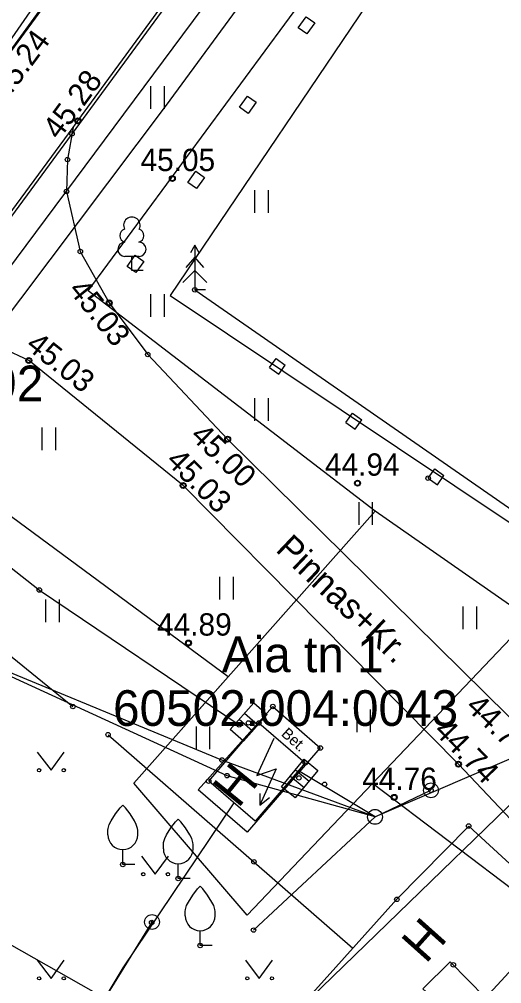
# Model space of a CAD drawing. Extents: x 641898 to 642452, y 6471715 to 6472255.
# Drawn here: x 641969.1 to 641985.32, y 6471877.64 to 6471910.08 of the extents above; entities that cross this region are included whole.
import ezdxf

# ---------------------------------------------------------------- set-up
doc = ezdxf.new("R2010")
doc.units = 0
for name, color, linetype in [('AED', 7, 'Continuous'), ('ELRAJATISMP', 7, 'Continuous'), ('HALJASTUS', 7, 'Continuous'), ('HOONE', 7, 'Continuous'), ('KORGUS-EH2000', 7, 'Continuous'), ('KPOHULIIN', 7, 'Continuous'), ('MOOTMPUNKT', 7, 'Continuous'), ('MOOTPIIR', 7, 'Continuous'), ('MPKAABEL', 7, 'Continuous'), ('MPOHULIIN', 7, 'Continuous'), ('PIIR', 7, 'Continuous'), ('POST', 7, 'Continuous'), ('PUU', 7, 'Continuous'), ('RAJATIS', 7, 'Continuous'), ('SITRASS', 7, 'Continuous'), ('TEE', 7, 'Continuous')]:
    doc.layers.add(name, color=color, linetype=linetype)

msp = doc.modelspace()

# ---------------------------------------------------------------- linework, layer by layer
at = {"layer": 'AED'}
for p, q in [((641977.51, 6471898.362), (641977.733, 6471898.672)), ((641977.733, 6471898.672), (641978.043, 6471898.449)), ((641977.51, 6471898.362), (641977.82, 6471898.139)), ((641977.82, 6471898.139), (641978.043, 6471898.449)), ((641980.081, 6471896.517), (641980.304, 6471896.827)), ((641980.304, 6471896.827), (641980.614, 6471896.604)), ((641980.081, 6471896.517), (641980.391, 6471896.294)), ((641980.391, 6471896.294), (641980.614, 6471896.604)), ((641982.844, 6471894.642), (641983.067, 6471894.952)), ((641983.067, 6471894.952), (641983.377, 6471894.729)), ((641982.844, 6471894.642), (641983.154, 6471894.419)), ((641983.154, 6471894.419), (641983.377, 6471894.729))]:
    msp.add_line(p, q, dxfattribs=at)
for points in [[(641978.749, 6471910.163), (641979.034, 6471909.956), (641978.765, 6471909.583), (641978.479, 6471909.789)], [(641976.774, 6471907.491), (641977.059, 6471907.284), (641976.79, 6471906.911), (641976.504, 6471907.117)], [(641975.04, 6471904.963), (641975.325, 6471904.756), (641975.056, 6471904.383), (641974.77, 6471904.589)], [(641972.998, 6471902.139), (641973.283, 6471901.932), (641973.014, 6471901.559), (641972.728, 6471901.765)]]:
    msp.add_lwpolyline(points, close=True, dxfattribs=at)
for points in [[(641963.21, 6471893.205), (641970.902, 6471886.961)], [(641972.085, 6471886.017), (641980.316, 6471878.837)]]:
    msp.add_lwpolyline(points, dxfattribs=at)
at = {"layer": 'ELRAJATISMP'}
for p, q in [((641976.675, 6471886.742), (641977.122, 6471886.346)), ((641976.495, 6471886.539), (641976.942, 6471886.143)), ((641978.386, 6471884.834), (641978.846, 6471884.454)), ((641978.213, 6471884.624), (641978.673, 6471884.244))]:
    msp.add_line(p, q, dxfattribs=at)
for points in [[(641976.189, 6471886.194), (641976.981, 6471887.087), (641977.428, 6471886.691), (641976.635, 6471885.798)], [(641977.919, 6471884.268), (641978.679, 6471885.19), (641979.14, 6471884.81), (641978.38, 6471883.888)]]:
    msp.add_lwpolyline(points, close=True, dxfattribs=at)
at = {"layer": 'HALJASTUS'}
for p, q in [((641973.512, 6471907.831), (641973.512, 6471907.069)), ((641973.967, 6471907.831), (641973.967, 6471907.069)), ((641977.012, 6471904.331), (641977.012, 6471903.569)), ((641977.467, 6471904.331), (641977.467, 6471903.569)), ((641973.512, 6471900.831), (641973.512, 6471900.069)), ((641973.967, 6471900.831), (641973.967, 6471900.069)), ((641977.012, 6471897.331), (641977.012, 6471896.569)), ((641977.467, 6471897.331), (641977.467, 6471896.569)), ((641969.86, 6471896.346), (641969.86, 6471895.585)), ((641970.315, 6471896.346), (641970.315, 6471895.585)), ((641980.512, 6471893.831), (641980.512, 6471893.069)), ((641980.967, 6471893.831), (641980.967, 6471893.069)), ((641975.832, 6471891.32), (641975.832, 6471890.558)), ((641976.287, 6471891.32), (641976.287, 6471890.558)), ((641969.987, 6471890.561), (641969.987, 6471889.8)), ((641970.442, 6471890.561), (641970.442, 6471889.8)), ((641984.012, 6471890.331), (641984.012, 6471889.569)), ((641984.467, 6471890.331), (641984.467, 6471889.569)), ((641980.445, 6471886.862), (641980.445, 6471886.101)), ((641980.9, 6471886.862), (641980.9, 6471886.101)), ((641975.042, 6471886.293), (641975.042, 6471885.532)), ((641975.497, 6471886.293), (641975.497, 6471885.532)), ((641969.704, 6471885.43), (641970.167, 6471884.823)), ((641970.167, 6471884.823), (641970.613, 6471885.43)), ((641973.204, 6471881.93), (641973.667, 6471881.323)), ((641973.667, 6471881.323), (641974.113, 6471881.93)), ((641969.704, 6471878.43), (641970.167, 6471877.823)), ((641970.167, 6471877.823), (641970.613, 6471878.43)), ((641976.704, 6471878.43), (641977.167, 6471877.823)), ((641977.167, 6471877.823), (641977.613, 6471878.43))]:
    msp.add_line(p, q, dxfattribs=at)
for centre in [(641969.766, 6471884.823), (641970.595, 6471884.823), (641973.266, 6471881.323), (641974.095, 6471881.323), (641969.766, 6471877.823), (641970.595, 6471877.823), (641976.766, 6471877.823), (641977.595, 6471877.823)]:
    msp.add_circle(centre, 0.055, dxfattribs=at)
at = {"layer": 'HOONE'}
for p, q in [((641977.658, 6471885.89), (641977.089, 6471884.648)), ((641977.089, 6471884.648), (641977.737, 6471884.872)), ((641977.737, 6471884.872), (641977.182, 6471883.643)), ((641977.182, 6471884.04), (641977.182, 6471883.643)), ((641977.182, 6471883.643), (641977.512, 6471883.908))]:
    msp.add_line(p, q, dxfattribs=at)
for points in [[(641975.468, 6471884.451), (641977.156, 6471886.412), (641978.716, 6471885.068), (641977.029, 6471883.108), (641975.468, 6471884.451)], [(641981.224, 6471874.845), (641983.021, 6471877.149), (641982.665, 6471877.471), (641983.585, 6471878.379), (641984.77, 6471877.171), (641987.395, 6471880.019), (641984.209, 6471882.945), (641981.794, 6471880.48), (641978.661, 6471876.999), (641981.224, 6471874.845)]]:
    msp.add_lwpolyline(points, dxfattribs=at)
at = {"layer": 'KORGUS-EH2000'}
for centre in [(641971.072, 6471906.659), (641974.246, 6471904.72), (641972.123, 6471900.535), (641969.419, 6471898.6), (641976.105, 6471895.955), (641974.608, 6471894.396), (641980.471, 6471894.476), (641974.786, 6471889.099), (641983.864, 6471885.025), (641981.705, 6471883.91)]:
    msp.add_circle(centre, 0.1, dxfattribs=at)
at = {"layer": 'KPOHULIIN'}
msp.add_lwpolyline([(641976.309, 6471883.727), (641972.585, 6471878.175), (641966.657, 6471868.286)], dxfattribs=at)
at = {"layer": 'MOOTMPUNKT'}
for centre in [(641971.072, 6471906.659), (641970.872, 6471906.221), (641970.719, 6471905.357), (641974.246, 6471904.72), (641970.687, 6471904.286), (641971.152, 6471902.266), (641975.002, 6471900.976), (641972.123, 6471900.535), (641969.419, 6471898.6), (641973.419, 6471898.802), (641976.105, 6471895.955), (641974.608, 6471894.396), (641980.471, 6471894.476), (641982.844, 6471894.642), (641969.775, 6471890.881), (641974.786, 6471889.099), (641970.902, 6471886.961), (641977.624, 6471886.963), (641976.493, 6471886.349), (641976.804, 6471886.412), (641977.156, 6471886.408), (641972.085, 6471886.017), (641979.22, 6471885.569), (641975.914, 6471885.165), (641978.718, 6471885.07), (641983.864, 6471885.025), (641976.087, 6471884.637), (641975.466, 6471884.453), (641978.501, 6471884.562), (641979.364, 6471884.349), (641982.94, 6471884.146), (641981.705, 6471883.91), (641984.209, 6471882.945), (641976.988, 6471881.74), (641972.58, 6471881.652), (641974.443, 6471881.179), (641981.794, 6471880.48), (641973.551, 6471879.7), (641976.976, 6471879.446), (641975.18, 6471878.925), (641983.692, 6471878.278)]:
    msp.add_circle(centre, 0.075, dxfattribs=at)
at = {"layer": 'MOOTPIIR'}
msp.add_lwpolyline([(642057.038, 6472006.154), (641981.622, 6471911.832), (641974.173, 6471900.785), (641991.385, 6471889.279), (641976.334, 6471874.678), (641962.442, 6471882.56), (641955.727, 6471896.847), (641967.922, 6471920.935), (642044.157, 6472013.993), (642057.02, 6472034.672), (642071.202, 6472024.941)], close=True, dxfattribs=at)
at = {"layer": 'MPKAABEL'}
msp.add_lwpolyline([(641953.572, 6471904.477), (641956.34, 6471900.587), (641962.538, 6471895.554), (641965.151, 6471894.515), (641969.775, 6471890.881), (641976.493, 6471886.349)], dxfattribs=at)
at = {"layer": 'MPOHULIIN'}
for points in [[(641981.059, 6471883.254), (641975.914, 6471885.165), (641966.093, 6471889.214), (641953.754, 6471899.472), (641945.294, 6471906.714)], [(642022.97, 6471901.239), (641981.059, 6471883.254), (641978.486, 6471884.801)], [(641981.059, 6471883.254), (641976.087, 6471884.637), (641966.093, 6471889.214), (641956.108, 6471875.256)]]:
    msp.add_lwpolyline(points, dxfattribs=at)
at = {"layer": 'PIIR'}
for p, q in [((641971.42, 6471900.94), (642021.07, 6471968.37)), ((641985.07, 6471931.45), (641948.119, 6471880.534)), ((641981.06, 6471893.53), (641971.42, 6471900.94)), ((641976.12, 6471887.96), (641967.07, 6471894.64)), ((641972.95, 6471884.39), (641981.06, 6471893.53)), ((641981.06, 6471893.53), (641976.12, 6471887.96)), ((641986.24, 6471889.92), (641981.06, 6471893.53)), ((641986.24, 6471889.92), (641976.76, 6471879.95)), ((641980.97, 6471884.37), (641986.24, 6471889.92)), ((641976.12, 6471887.96), (641972.95, 6471884.39)), ((641976.76, 6471879.95), (641972.95, 6471884.39)), ((641976.76, 6471879.95), (641980.97, 6471884.37)), ((641987.37, 6471879.53), (641980.97, 6471884.37))]:
    msp.add_line(p, q, dxfattribs=at)
at = {"layer": 'POST'}
for p, q in [((641981.059, 6471883.254), (641982.94, 6471884.146)), ((641971.647, 6471876.604), (641973.563, 6471879.717))]:
    msp.add_line(p, q, dxfattribs=at)
msp.add_lwpolyline([(641976.976, 6471879.446), (641981.059, 6471883.254)], dxfattribs=at)
for centre, radius in [((641982.94, 6471884.146), 0.25), ((641981.059, 6471883.254), 0.25), ((641973.563, 6471879.717), 0.25), ((641973.563, 6471879.717), 0.0234)]:
    msp.add_circle(centre, radius, dxfattribs=at)
at = {"layer": 'PUU'}
for p, q in [((641975.002, 6471902.476), (641974.852, 6471902.226)), ((641975.152, 6471902.226), (641975.002, 6471902.476)), ((641975.002, 6471902.476), (641975.002, 6471900.976)), ((641973.126, 6471902.103), (641972.646, 6471902.103)), ((641972.886, 6471901.628), (641972.886, 6471902.103)), ((641975.002, 6471902.076), (641974.702, 6471901.726)), ((641975.302, 6471901.726), (641975.002, 6471902.076)), ((641973.266, 6471901.628), (641972.886, 6471901.628)), ((641975.002, 6471901.626), (641974.602, 6471901.226)), ((641975.402, 6471901.226), (641975.002, 6471901.626)), ((641975.362, 6471900.976), (641975.002, 6471900.976)), ((641972.58, 6471881.652), (641972.58, 6471882.152)), ((641972.98, 6471881.652), (641972.58, 6471881.652)), ((641974.443, 6471881.179), (641974.443, 6471881.679)), ((641974.843, 6471881.179), (641974.443, 6471881.179)), ((641975.18, 6471878.925), (641975.18, 6471879.425)), ((641975.58, 6471878.925), (641975.18, 6471878.925))]:
    msp.add_line(p, q, dxfattribs=at)
for points in [[(641975.002, 6471900.976), (641991.695, 6471889.383)], [(641972.08, 6471882.652), (641972.08, 6471882.802), (641972.09, 6471882.867), (641972.125, 6471882.997), (641972.185, 6471883.117), (641972.33, 6471883.352), (641972.49, 6471883.557), (641972.58, 6471883.652)], [(641973.08, 6471882.652), (641973.08, 6471882.802), (641973.07, 6471882.867), (641973.035, 6471882.997), (641972.975, 6471883.117), (641972.83, 6471883.352), (641972.67, 6471883.557), (641972.58, 6471883.652)], [(641973.943, 6471882.179), (641973.943, 6471882.329), (641973.953, 6471882.394), (641973.988, 6471882.524), (641974.048, 6471882.644), (641974.193, 6471882.879), (641974.353, 6471883.084), (641974.443, 6471883.179)], [(641974.943, 6471882.179), (641974.943, 6471882.329), (641974.933, 6471882.394), (641974.898, 6471882.524), (641974.838, 6471882.644), (641974.693, 6471882.879), (641974.533, 6471883.084), (641974.443, 6471883.179)], [(641974.68, 6471879.925), (641974.68, 6471880.075), (641974.69, 6471880.14), (641974.725, 6471880.27), (641974.785, 6471880.39), (641974.93, 6471880.625), (641975.09, 6471880.83), (641975.18, 6471880.925)], [(641975.68, 6471879.925), (641975.68, 6471880.075), (641975.67, 6471880.14), (641975.635, 6471880.27), (641975.575, 6471880.39), (641975.43, 6471880.625), (641975.27, 6471880.83), (641975.18, 6471880.925)]]:
    msp.add_lwpolyline(points, dxfattribs=at)
for centre, radius, start, end in [((641972.886, 6471903.148), 0.277, 332.5799, 207.4201), ((641972.716, 6471902.801), 0.233, 109.0217, 253.1415), ((641973.056, 6471902.801), 0.233, 286.8508, 70.9859), ((641972.649, 6471902.34), 0.238, 90.0016, 269.3953), ((641973.123, 6471902.34), 0.238, 270.6047, 89.9984), ((641972.58, 6471882.652), 0.5, 180, 0), ((641974.443, 6471882.179), 0.5, 180, 0), ((641975.18, 6471879.925), 0.5, 180, 0)]:
    msp.add_arc(centre, radius, start, end, dxfattribs=at)
at = {"layer": 'RAJATIS'}
msp.add_lwpolyline([(641979.22, 6471885.569), (641976.761, 6471882.733), (641975.116, 6471884.161), (641977.624, 6471886.963), (641979.22, 6471885.569)], dxfattribs=at)
at = {"layer": 'SITRASS'}
for points in [[(641950.498, 6471878.962), (641953.395, 6471882.884), (641960.326, 6471892.01), (641966.709, 6471900.548), (641975.149, 6471912.047), (641977.497, 6471915.401), (641982.148, 6471922.194), (641989.859, 6471932.438), (641996.556, 6471940.729), (642003.855, 6471950.395), (642007.644, 6471955.7), (642012.462, 6471961.683), (642019.884, 6471970.473), (642026.992, 6471979.225), (642031.388, 6471984.26), (642035.513, 6471988.868), (642043.437, 6471998.27), (642050.38, 6472006.769), (642057.251, 6472015.394), (642058.446, 6472015.84), (642061.412, 6472015.551), (642068.597, 6472013.427), (642069.315, 6472012.909), (642070.672, 6472010.753)], [(642070.672, 6472010.753), (642069.227, 6472013.708), (642065.692, 6472014.833), (642062.135, 6472015.136), (642059.724, 6472014.885), (642058.87, 6472014.337), (642055.853, 6472010.608), (642052.687, 6472007.205), (642042.715, 6471994.906), (642034.723, 6471986.377), (642026.899, 6471976.868), (642018.808, 6471967.026), (642008.192, 6471953.937), (641999.439, 6471942.057), (641991.934, 6471931.576), (641983.118, 6471919.561), (641974.037, 6471907.19), (641967.163, 6471898.052), (641963.02, 6471893.54), (641954.445, 6471881.908), (641951.759, 6471878.129)], [(641949.242, 6471879.792), (641954.7, 6471888.984), (641972.051, 6471914.076), (641975.437, 6471918.798), (641975.45, 6471918.82), (641981.83, 6471927.71), (641981.832, 6471927.717), (641995.496, 6471946.773), (642011.112, 6471968.077), (642016.054, 6471972.628), (642019.836, 6471976.17), (642023.739, 6471980.511), (642028.082, 6471985.962), (642033.438, 6471992.196), (642037.782, 6471997.193), (642043.02, 6471996.48), (642050.924, 6471995.376), (642056.37, 6472001.743), (642062.014, 6472008.762), (642063.81, 6472010.12), (642065.56, 6472011.44), (642069.94, 6472011.4)], [(642019.688, 6471964.212), (642015.874, 6471963.987), (642000.702, 6471944.077), (641977.58, 6471913.584), (641964.006, 6471895.335), (641951.482, 6471878.312)]]:
    msp.add_lwpolyline(points, dxfattribs=at)
at = {"layer": 'TEE'}
for points in [[(641957.318, 6471887.981), (641965.811, 6471899.515), (641970.911, 6471906.44), (641971.072, 6471906.659), (641984.055, 6471924.419), (641997.576, 6471941.625), (642001.537, 6471946.782), (642006.839, 6471953.686), (642010.756, 6471958.786), (642021.543, 6471972.418), (642022.613, 6471973.068), (642025.243, 6471973.363), (642027.92, 6471976.822), (642027.706, 6471977.789), (642027.283, 6471979.443), (642035.503, 6471989.642), (642037.57, 6471989.969), (642039.82, 6471990.066), (642042.975, 6471987.582)], [(641973.819, 6471928.552), (641975.201, 6471927.188), (641976.327, 6471925.687), (641976.964, 6471923.91), (641977.139, 6471922.452), (641977.051, 6471920.796), (641976.7, 6471919.79), (641968.59, 6471908.687), (641954.917, 6471889.946)], [(641988.17, 6471880.474), (641983.864, 6471885.025), (641974.608, 6471894.396), (641969.419, 6471898.6), (641967.68, 6471899.406), (641965.811, 6471899.515), (641970.911, 6471906.44), (641970.719, 6471905.357), (641970.687, 6471904.286), (641971.152, 6471902.266), (641972.123, 6471900.535), (641973.419, 6471898.802), (641976.105, 6471895.955), (641985.538, 6471886.646), (641990.026, 6471882.311)]]:
    msp.add_lwpolyline(points, dxfattribs=at)

# ---------------------------------------------------------------- texts
at = {"layer": 'HOONE'}
for rotation, p in [(50.9536, (641976.46, 6471883.516)), (48.1749, (641982.763, 6471878.286))]:
    msp.add_text('H', height=1.2, rotation=rotation, dxfattribs=at).set_placement(p)
at = {"layer": 'KORGUS-EH2000'}
for s, rotation, p in [('45.24', 53.5212, (641968.681, 6471907.338)), ('45.28', 53.6048, (641970.434, 6471905.991)), ('45.03', 308.7971, (641970.726, 6471900.964)), ('45.03', 321.4768, (641969.28, 6471899.038)), ('45.00', 315.647, (641974.815, 6471896.023)), ('45.03', 315.1061, (641973.997, 6471895.184)), ('44.78', 315.9753, (641984.073, 6471886.916)), ('44.74', 314.0468, (641983.002, 6471886.109))]:
    msp.add_text(s, height=0.75, rotation=rotation, dxfattribs=at).set_placement(p)
for s, p in [('45.05', (641973.175, 6471904.97)), ('44.94', (641979.375, 6471894.726)), ('44.89', (641973.731, 6471889.349)), ('44.76', (641980.628, 6471884.16))]:
    msp.add_text(s, height=0.75, dxfattribs=at).set_placement(p)
at = {"layer": 'PIIR'}
for s, p in [('17101:001:1192', (641958.31, 6471897.229)), ('Aia tn 1', (641975.909, 6471888.119)), ('60502:004:0043', (641972.252, 6471886.312))]:
    msp.add_text(s, height=1.2, dxfattribs=at).set_placement(p)
at = {"layer": 'RAJATIS'}
msp.add_text('Bet.', height=0.375, rotation=318.2233, dxfattribs=at).set_placement((641977.881, 6471886.008))
at = {"layer": 'TEE'}
msp.add_text('Pinnas+Kr.', height=0.85, rotation=316.4916, dxfattribs=at).set_placement((641977.683, 6471892.205))

doc.saveas('drawing.dxf')
